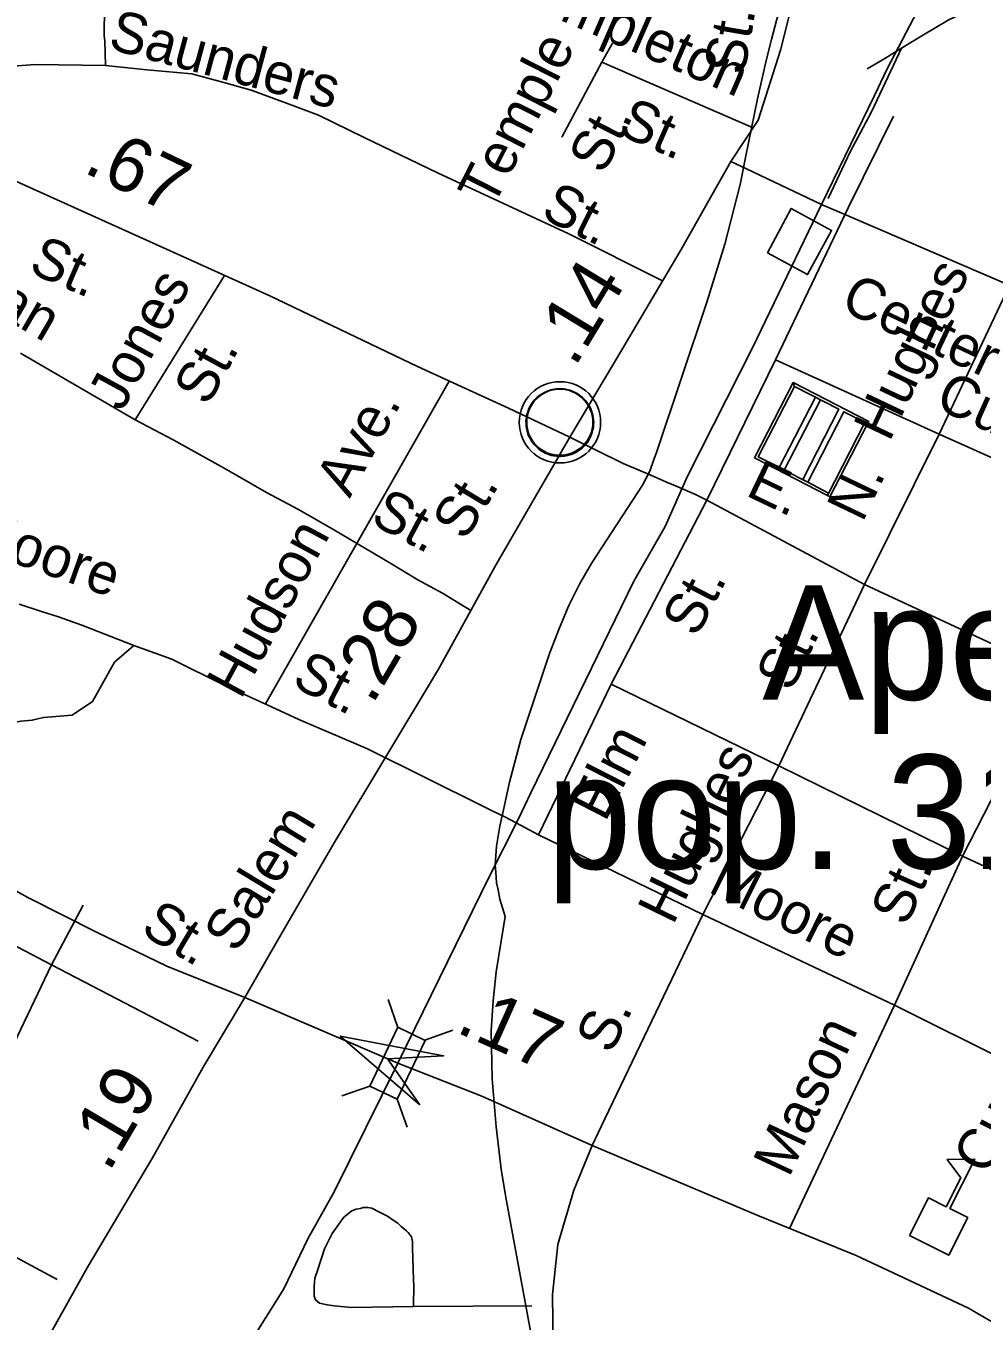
# Model space of a CAD drawing. Extents: x 2001466 to 2224147, y 644118 to 847247.
# Drawn here: x 2042780 to 2044998, y 718869 to 721875 of the extents above; entities that cross this region are included whole.
import ezdxf

# ---------------------------------------------------------------- set-up
doc = ezdxf.new("R2010")
doc.units = 0
for name, color, linetype in [('Exist Civil Correctional or Penal Institution CELL', 7, 'Continuous'), ('Exist Civil Demographics City Label', 7, 'Continuous'), ('Exist Civil Demographics Community CELL', 7, 'Continuous'), ('Exist Cultural Educational Facility Elementary CELL', 7, 'Continuous'), ('Exist Hydrographic Misc Water Feature', 7, 'Continuous'), ('Exist Railroad Mainline', 7, 'Continuous'), ('Exist Railroad Siding', 7, 'Continuous'), ('Exist Railroad Station CELL', 7, 'Continuous'), ('Exist Road Non-System Type 51', 7, 'Continuous'), ('Exist Road Non-System Type 51 Label', 7, 'Continuous'), ('Exist Road Primary NC Attributed', 7, 'Continuous'), ('Exist Road Primary NC Label', 7, 'Continuous'), ('Exist Road Primary NC Service Mileage Hundredths English Label', 7, 'Continuous'), ('Exist Road Primary US Structure RailRoad Attributed CELL', 7, 'Continuous'), ('Exist Road Secondary Mileage Hundredths English Label', 7, 'Continuous'), ('Exist Road Secondary Structure Standard Bridge CELL', 7, 'Continuous'), ('Exist Road Secondary Type 51 Attributed', 7, 'Continuous'), ('Exist Road Secondary Type 51 Label', 7, 'Continuous')]:
    doc.layers.add(name, color=color, linetype=linetype)

msp = doc.modelspace()

# ---------------------------------------------------------------- linework, layer by layer
at = {"layer": 'Exist Civil Correctional or Penal Institution CELL'}
msp.add_lwpolyline([(2044645.2, 720781.9), (2044639.3, 720785), (2044726.4, 720954.2), (2044677.8, 720979.3), (2044593.7, 720815.9), (2044539.3, 720843.9), (2044623.4, 721007.3), (2044611.7, 721013.3), (2044527.6, 720849.9), (2044479, 720875), (2044563.1, 721038.3), (2044560.2, 721047.2), (2044470, 720872.1), (2044639.3, 720785), (2044642.3, 720790.8), (2044593.7, 720815.9), (2044582.1, 720821.9), (2044666.2, 720985.3), (2044563.1, 721038.3), (2044560.2, 721047.2), (2044735.4, 720957.1), (2044732.3, 720951.2)], close=True, dxfattribs=at)
at = {"layer": 'Exist Civil Demographics Community CELL'}
msp.add_lwpolyline([(2043941.4, 720967.2), (2043942.4, 720972.8), (2043944.2, 720979.4), (2043947.1, 720986.6), (2043950, 720992.3), (2043953.3, 720998.1), (2043957.1, 721003.2), (2043961.1, 721007.6), (2043965.7, 721012.2), (2043971.2, 721016.8), (2043976.6, 721020.4), (2043981.5, 721023.3), (2043986.6, 721025.7), (2043992, 721028), (2043997.6, 721029.9), (2044002, 721031), (2044006.8, 721031.7), (2044010.9, 721032.5), (2044017.3, 721032.7), (2044021.7, 721032.6), (2044027.4, 721032.4), (2044032.3, 721031.6), (2044037.2, 721030.6), (2044042.2, 721029.2), (2044047.4, 721027.3), (2044054, 721024.4), (2044060.3, 721020.9), (2044065.4, 721017.3), (2044070.5, 721013.3), (2044073.8, 721010.2), (2044078, 721005.8), (2044081.8, 721001.1), (2044084.9, 720996.5), (2044088, 720991.5), (2044090.5, 720986.3), (2044092.5, 720981.3), (2044094.1, 720976.3), (2044095.4, 720971.7), (2044096.5, 720965.7), (2044097.1, 720961), (2044097.4, 720955), (2044097.2, 720949.2), (2044096.6, 720943.5), (2044095.7, 720938), (2044094, 720931.9), (2044092.1, 720926), (2044089.8, 720921), (2044086.7, 720915), (2044083.4, 720909.6), (2044080, 720904.9), (2044075.7, 720900.2), (2044070.4, 720895.2), (2044065.4, 720891.1), (2044060.4, 720887.7), (2044056.1, 720885.2), (2044049.3, 720881.9), (2044042.1, 720879.2), (2044036.2, 720877.8), (2044029.6, 720876.5), (2044025.1, 720876), (2044020.7, 720875.7), (2044015.1, 720875.7), (2044010.8, 720876.1), (2044005.2, 720876.9), (2043999.2, 720878.2), (2043994.6, 720879.5), (2043989.5, 720881.4), (2043984.9, 720883.3), (2043981, 720885.6), (2043974.2, 720889.7), (2043968.6, 720893.9), (2043963.7, 720898.4), (2043959.2, 720903.3), (2043956, 720907.2), (2043953.1, 720911.4), (2043949, 720918.5), (2043947.2, 720922.1), (2043945.5, 720926.1), (2043942.9, 720934.3), (2043941.4, 720941.3), (2043940.7, 720946.5), (2043940.4, 720952.8), (2043940.3, 720957.5), (2043940.9, 720964)], close=True, dxfattribs=at)
for centre, radius in [((2044019, 720954.8), 94.3), ((2044018.7, 720955.1), 76.7)]:
    msp.add_circle(centre, radius, dxfattribs=at)
at = {"layer": 'Exist Cultural Educational Facility Elementary CELL'}
msp.add_lwpolyline([(2044830.1, 719067.7), (2044873.9, 719155.3), (2044915, 719134.7), (2044948.6, 719201.9), (2044917.4, 719244.6), (2044981.1, 719245.3), (2044923.6, 719130.4), (2044964.8, 719109.8), (2044921, 719022.2)], close=True, dxfattribs=at)
at = {"layer": 'Exist Hydrographic Misc Water Feature'}
for p, q in [((2044449.7, 721569.5), (2044436.9, 721506.3)), ((2043862, 719431.7), (2043871, 719319.9))]:
    msp.add_line(p, q, dxfattribs=at)
for points in [[(2044549.9, 721987.8), (2044521, 721887.2), (2044509.7, 721843.3)], [(2044549.9, 721987.8), (2044521, 721887.2), (2044509.7, 721843.3)], [(2044509.7, 721843.3), (2044498, 721797.5), (2044476.9, 721705.7), (2044449.7, 721569.5)], [(2044509.7, 721843.3), (2044498, 721797.5), (2044476.9, 721705.7), (2044449.7, 721569.5)], [(2044436.9, 721506.3), (2044401.3, 721368.3), (2044360, 721233.7)], [(2044436.9, 721506.3), (2044401.3, 721368.3), (2044360, 721233.7)], [(2044360, 721233.7), (2044243, 720885), (2044236.8, 720868.4)], [(2044360, 721233.7), (2044243, 720885), (2044236.8, 720868.4)], [(2044236.8, 720868.4), (2044227.2, 720841.8), (2044210.2, 720808.7), (2044093.1, 720628.9), (2044079.1, 720604.5)], [(2044236.8, 720868.4), (2044227.2, 720841.8), (2044210.2, 720808.7), (2044093.1, 720628.9), (2044079.1, 720604.5)], [(2044079.1, 720604.5), (2044064.8, 720579.6), (2044040, 720530.2)], [(2044079.1, 720604.5), (2044064.8, 720579.6), (2044040, 720530.2)], [(2044040, 720530.2), (2044018.2, 720478), (2043995.1, 720418.4)], [(2044040, 720530.2), (2044018.2, 720478), (2043995.1, 720418.4)], [(2043995.1, 720418.4), (2043928.2, 720218.6), (2043902, 720120.2)], [(2043995.1, 720418.4), (2043928.2, 720218.6), (2043902, 720120.2)], [(2043902, 720120.2), (2043890.1, 720066.2), (2043887.8, 720055.5)], [(2043902, 720120.2), (2043890.1, 720066.2), (2043887.8, 720055.5)], [(2043887.8, 720055.5), (2043880, 720017.7), (2043872, 719971.2), (2043868.9, 719927.6), (2043870.2, 719911.2)], [(2043887.8, 720055.5), (2043880, 720017.7), (2043872, 719971.2), (2043868.9, 719927.6), (2043870.2, 719911.2)], [(2043870.2, 719911.2), (2043872, 719886.3), (2043875.5, 719869.9)], [(2043870.2, 719911.2), (2043872, 719886.3), (2043875.5, 719869.9)], [(2043875.5, 719869.9), (2043880, 719848.7), (2043892.1, 719808.3)], [(2043875.5, 719869.9), (2043880, 719848.7), (2043892.1, 719808.3)], [(2043892.1, 719808.3), (2043871, 719679.8), (2043864, 719612.8), (2043859.9, 719542.6), (2043862, 719431.7)], [(2043892.1, 719808.3), (2043871, 719679.8), (2043864, 719612.8), (2043859.9, 719542.6), (2043862, 719431.7)], [(2043871, 719319.9), (2043882.9, 719222), (2043888.8, 719184.2)], [(2043871, 719319.9), (2043882.9, 719222), (2043888.8, 719184.2)], [(2043888.8, 719184.2), (2043894, 719152.7), (2043948.9, 718854.7), (2043969.8, 718733), (2043982.7, 718645.7)], [(2043888.8, 719184.2), (2043894, 719152.7), (2043948.9, 718854.7), (2043969.8, 718733), (2043982.7, 718645.7)]]:
    msp.add_lwpolyline(points, dxfattribs=at)
at = {"layer": 'Exist Railroad Mainline'}
for p, q in [((2044778.1, 721775.3), (2044993.5, 722187.3)), ((2044772.3, 721799.4), (2044732, 721774.9)), ((2044811.4, 721823.2), (2044772.3, 721799.4)), ((2043495.3, 719169.5), (2043643.4, 719468.2))]:
    msp.add_line(p, q, dxfattribs=at)
for points in [[(2045354.7, 721928), (2045166.7, 721933.3), (2045053.4, 721933.3), (2044989.1, 721921.4), (2044919.7, 721887.6), (2044858.8, 721852), (2044811.4, 721823.2)], [(2044625.6, 721460), (2044747.6, 721711.9), (2044778.1, 721775.3)], [(2043643.4, 719468.2), (2043855, 719900), (2043922.1, 720033.3), (2043951.9, 720095.2), (2044190.1, 720586.5), (2044263.3, 720713.3), (2044314.6, 720830.3), (2044465.9, 721127.7), (2044625.6, 721460)], [(2042813.1, 718260.9), (2042953.4, 718392.1), (2043032.1, 718479), (2043071.9, 718522.2), (2043118.3, 718575.9), (2043240.6, 718738), (2043315.8, 718844.6), (2043378.8, 718944), (2043434.6, 719060.4), (2043495.3, 719169.5)]]:
    msp.add_lwpolyline(points, dxfattribs=at)
at = {"layer": 'Exist Railroad Siding'}
msp.add_lwpolyline([(2044641, 721473.9), (2044692.5, 721582.7), (2044722.3, 721638.7), (2044742.3, 721676.7), (2044811.4, 721823.2)], dxfattribs=at)
at = {"layer": 'Exist Railroad Station CELL'}
msp.add_lwpolyline([(2044500.1, 721348.4), (2044555.6, 721451), (2044649.2, 721400.3), (2044593.6, 721297.8)], close=True, dxfattribs=at)
at = {"layer": 'Exist Road Non-System Type 51'}
for p, q in [((2044687.3, 721452.8), (2044792.4, 721665.1)), ((2044519.1, 721100), (2044687.3, 721452.8)), ((2043033.7, 720960.5), (2043241.1, 721295.9)), ((2044898.5, 720927.3), (2045066.2, 721282.7)), ((2042768, 721115.5), (2043033.7, 720960.5)), ((2044359.6, 720773.9), (2044519.1, 721100)), ((2044519.1, 721100), (2044898.5, 720927.3)), ((2044725.6, 720578.2), (2044898.5, 720927.3)), ((2044898.5, 720927.3), (2045409.3, 720699.5)), ((2044218.9, 720836.6), (2044242.3, 720826.5)), ((2044242.3, 720826.5), (2044265.9, 720816.3)), ((2044265.9, 720816.3), (2044286.8, 720807.2)), ((2044286.8, 720807.2), (2044331.7, 720787.8)), ((2044138.2, 720347.5), (2044359.6, 720773.9)), ((2044331.7, 720787.8), (2044359.6, 720773.9)), ((2044359.6, 720773.9), (2044725.6, 720578.2)), ((2044526.5, 720158), (2044725.6, 720578.2)), ((2044725.6, 720578.2), (2045169, 720371.9)), ((2044953.1, 719948.3), (2045169, 720371.9)), ((2043969.5, 719997.7), (2044138.2, 720347.5)), ((2044138.2, 720347.5), (2044526.5, 720158)), ((2043572.4, 720197.3), (2043843.6, 720062.6)), ((2044350.6, 719812.6), (2044526.5, 720158)), ((2044526.5, 720158), (2044953.1, 719948.3)), ((2043843.6, 720062.6), (2043864.6, 720052.2)), ((2043864.6, 720052.2), (2043889.4, 720039.9)), ((2043889.4, 720039.9), (2043906, 720031.7)), ((2043906, 720031.7), (2043969.5, 719997.7)), ((2043969.5, 719997.7), (2044350.6, 719812.6)), ((2044795.3, 719602.2), (2044953.1, 719948.3)), ((2044953.1, 719948.3), (2045390.9, 719744.9)), ((2042573.8, 719835.4), (2042840, 719695.8)), ((2042840, 719695.8), (2042913.2, 719834.3)), ((2044123.1, 719339), (2044350.6, 719812.6)), ((2044350.6, 719812.6), (2044795.3, 719602.2)), ((2042631, 719260.2), (2042840, 719695.8)), ((2042840, 719695.8), (2043179.8, 719518.7)), ((2044551.8, 719084.2), (2044795.3, 719602.2)), ((2044795.3, 719602.2), (2045221.6, 719389.1)), ((2044093.7, 719276.9), (2044123.1, 719339)), ((2042557.7, 719124.3), (2042852.7, 718966.3)), ((2043679, 718903.3), (2043954.2, 718904.5))]:
    msp.add_line(p, q, dxfattribs=at)
for points in [[(2042965.1, 721782.7), (2042963.6, 721840.1), (2042962, 721851), (2042962, 721878.9), (2042963.6, 721905.3), (2042966.7, 721955.1)], [(2044116.6, 721790.3), (2044141.1, 721834.5)], [(2042316.3, 721721), (2042545.3, 721760.3), (2042699.1, 721777.3), (2042801.7, 721785), (2042965.1, 721782.7)], [(2042965.1, 721782.7), (2043061.1, 721773), (2043165.1, 721763.1), (2043239.1, 721743.2), (2043303.2, 721725.2), (2043385.2, 721695.4), (2043459.2, 721667.5), (2043565.1, 721615.5), (2043735.3, 721533.8), (2044039.4, 721392.2), (2044257.2, 721283.1)], [(2044023.5, 721616.2), (2044116.6, 721790.3)], [(2044116.6, 721790.3), (2044467.1, 721637.8)], [(2043335.8, 720301.7), (2043762.1, 721050.6)], [(2043033.7, 720960.5), (2043122.3, 720913.9), (2043240.3, 720848.1), (2043338.4, 720792.1), (2043412.4, 720752.2), (2043496.4, 720704.5), (2043622.9, 720629.7), (2043689.2, 720589.2), (2043747, 720558.4), (2043812.2, 720518.5)], [(2044042.2, 720920.7), (2044165.6, 720859.6), (2044218.9, 720836.6)], [(2042765.1, 720533.2), (2042816.7, 720516), (2042856, 720503.7), (2042910.1, 720484.1), (2043030.5, 720437.4)], [(2042821.3, 720269.6), (2042888, 720275.1), (2042934.6, 720307.1), (2042986.2, 720398), (2043030.5, 720437.4)], [(2043030.5, 720437.4), (2043118.9, 720405.4), (2043241.7, 720343.9), (2043359.7, 720289.9), (2043413.7, 720265.3), (2043572.4, 720197.3)], [(2042598.1, 720248.1), (2042642.3, 720243.1), (2042706.2, 720250.5), (2042769.3, 720261.5), (2042795.2, 720263.5), (2042821.3, 720269.6)], [(2043679, 718903.3), (2043535, 718901), (2043495.6, 718905), (2043479.1, 718907), (2043461, 718910.9), (2043457, 718914.8), (2043452.1, 718919.1), (2043449.1, 718927), (2043449.1, 718937), (2043449, 718950.8), (2043450.9, 718968.9), (2043456.9, 718986.8), (2043472.9, 719036.9), (2043490.9, 719072.9), (2043518, 719110.8), (2043536.7, 719125), (2043546.6, 719129), (2043556.7, 719131), (2043562.7, 719133.1), (2043572.7, 719133.1), (2043582.7, 719131.1), (2043598.7, 719123.1), (2043618.7, 719113.1), (2043629.9, 719105.3), (2043642.8, 719097), (2043650.8, 719089.1), (2043662.8, 719079.2), (2043666.7, 719075.1), (2043674.7, 719065.2), (2043676.9, 719053.1), (2043676.8, 719039.1), (2043678.8, 718991.3), (2043679.4, 718963.3), (2043680.4, 718953.5), (2043679, 718903.3)]]:
    msp.add_lwpolyline(points, dxfattribs=at)
at = {"layer": 'Exist Road Primary NC Attributed'}
for points in [[(2043288.4, 719620.1), (2043107, 719692.8), (2042945.8, 719771), (2042784.7, 719852.4), (2042620.4, 719943.4), (2042459.2, 720056), (2042307.7, 720163.8), (2042117.4, 720314.6), (2042010.5, 720423.2), (2041887.7, 720549.3), (2041733.7, 720732.9), (2041588.9, 720924.5), (2041470.9, 721108.1), (2041348, 721346), (2041227.2, 721631.7), (2041105.9, 721929.5), (2041013.8, 722137), (2040950, 722311), (2040853.5, 722552.9), (2040771.7, 722720.5)], [(2043643.4, 719468.2), (2043288.4, 719620.1)], [(2044093.7, 719276.9), (2043838, 719391), (2043643.4, 719468.2)], [(2047126.5, 715542.4), (2047053.5, 715721.6), (2046951.1, 715977.7), (2046795.5, 716313), (2046688.2, 716554.1), (2046539.1, 716890.1), (2046430.2, 717125.6), (2046344, 717325.2), (2046246.7, 717532.7), (2046182.9, 717674), (2046063.6, 717877.6), (2045972.7, 718011.7), (2045840.7, 718187.3), (2045748.1, 718291.9), (2045593.8, 718450.7), (2045472.5, 718559.3), (2045367.2, 718647.1), (2045249.2, 718728.5), (2045126.3, 718806.7), (2044966.8, 718899.3), (2044706.3, 719021.5), (2044478.2, 719114.1), (2044093.7, 719276.9)]]:
    msp.add_lwpolyline(points, dxfattribs=at)
at = {"layer": 'Exist Road Primary US Structure RailRoad Attributed CELL'}
msp.add_lwpolyline([(2043694.1, 719371.5), (2043509.5, 719530.7), (2043749, 719485.1), (2043619.3, 719477.7)], close=True, dxfattribs=at)
at = {"layer": 'Exist Road Secondary Structure Standard Bridge CELL'}
for p, q in [((2043643.3, 719551), (2043620.3, 719616)), ((2043705.6, 719521.2), (2043770.6, 719544.2)), ((2043512.8, 719391.8), (2043577.9, 719414.8)), ((2043664.6, 719319.3), (2043641.6, 719384.3))]:
    msp.add_line(p, q, dxfattribs=at)
msp.add_lwpolyline([(2043577.9, 719414.8), (2043643, 719551.1), (2043706.7, 719520.7), (2043641.6, 719384.3)], close=True, dxfattribs=at)
at = {"layer": 'Exist Road Secondary Type 51 Attributed'}
for points in [[(2043978.2, 726908.5), (2044013.6, 726763.6), (2044102.1, 726523.7), (2044209.1, 726240.3), (2044335.4, 725887.6), (2044417.1, 725660.6), (2044536.2, 725343.3), (2044710.8, 724858.7), (2044789.6, 724646.1), (2044834.7, 724473.8), (2044878.9, 724248.4), (2044899.8, 724035.8), (2044896.6, 723887.7), (2044878.1, 723626.8), (2044844.3, 723145.3), (2044821.8, 722881.2), (2044799.3, 722705.7), (2044772.7, 722567.2), (2044722.8, 722404.6), (2044627.9, 722153.4), (2044575.6, 721997.2), (2044530.5, 721818.4), (2044479.1, 721655.8), (2044415.5, 721560)], [(2041084.6, 722668.7), (2041078.9, 722630.8), (2041090.2, 722547.9), (2041124.8, 722486.7), (2041168.7, 722430.3), (2041282.9, 722327.3), (2041389.9, 722244.4), (2041581, 722100.2), (2041740.3, 721999.6), (2041926.2, 721903), (2042148.2, 721798.3), (2042333.7, 721713), (2042498.6, 721635.7), (2042750.4, 721517.3), (2043043.3, 721385.3), (2043346.2, 721248.4), (2043689, 721084.2), (2043899.4, 720987.5), (2044042.2, 720920.7)], [(2044415.5, 721560), (2044300, 721355.5), (2044164.9, 721126.8), (2044042.2, 720920.7)], [(2044451.4, 721542.9), (2044415.5, 721560)], [(2044625.6, 721460), (2044451.4, 721542.9)], [(2047153.2, 720383.5), (2047117.2, 720391.7), (2046930.6, 720462.6), (2046663.5, 720575.3), (2046221.8, 720773.4), (2045570.9, 721043.9), (2045321.8, 721160.6), (2044688.8, 721433.3), (2044625.6, 721460)], [(2044042.2, 720920.7), (2043870.8, 720625.2), (2043737.2, 720382.1), (2043495.1, 719979.5), (2043363.1, 719750.9), (2043288.4, 719620.1)], [(2043288.4, 719620.1), (2043191.3, 719458.4), (2043073.7, 719248.4), (2042922.1, 718993), (2042808.8, 718789.4)], [(2044201.4, 718040.8), (2044111.2, 718364.9), (2044025.1, 718693.8), (2044003.1, 718808), (2044001.5, 718930.9), (2044014.3, 719047.5), (2044051, 719173.6), (2044093.7, 719276.9)]]:
    msp.add_lwpolyline(points, dxfattribs=at)

# ---------------------------------------------------------------- texts
at = {"layer": 'Exist Civil Demographics City Label'}
for s, p in [('Apex', (2044488.5, 720311.3)), ('pop. 31,257', (2043988.2, 719918.6))]:
    msp.add_text(s, height=265, dxfattribs=at).set_placement(p)
at = {"layer": 'Exist Road Non-System Type 51 Label'}
for s, rotation, p in [('Templeton', 336.4259, (2043879.9, 721948.9)), ('Saunders', 344.9415, (2042968.2, 721822.6)), ('Temple', 62.9788, (2043863.6, 721450.6)), ('St.', 336.4259, (2044150, 721624.6)), ('St.', 62.9788, (2044119.8, 721527.3)), (' St.', 333.3882, (2043940, 721447.7)), ('Holleman', 329.6686, (2042360.5, 721411)), ('Hughes', 64.6282, (2044783.1, 720907.1)), ('Jones', 61.4857, (2043003.3, 720977.4)), (' St.', 61.4857, (2043185.3, 720958.9)), ('Culvert', 335.7202, (2044885.6, 720989.7)), ('Ave.', 61.5888, (2043531.4, 720776.9)), ('E. ', 334.3427, (2044447, 720786.5)), ('N. ', 64.3408, (2044720.6, 720720.4)), (' St.', 331.8993, (2043544.9, 720738.9)), ('Moore', 340.3988, (2042639.2, 720668.7)), ('Hudson', 61.5888, (2043278.7, 720309.7)), ('St.', 62.6333, (2044336.2, 720453.3)), (' St.', 64.4213, (2044540.4, 720295)), (' St.', 332.5854, (2043362.3, 720361.7)), ('Elm', 62.8953, (2044124, 720025.3)), ('Hughes', 64.0435, (2044281.4, 719786)), ('Moore', 333.5066, (2044359.6, 719866.7)), (' St.', 65.8224, (2044808.3, 719750.5)), ('Cunningham', 62.8953, (2045011.7, 719205.2)), ('S. ', 64.9058, (2044138.4, 719486.2)), ('Mason', 64.9745, (2044550.2, 719200.3))]:
    msp.add_text(s, height=95, rotation=rotation, dxfattribs=at).set_placement(p)
at = {"layer": 'Exist Road Primary NC Label'}
msp.add_text('St.', height=95, rotation=329.1865, dxfattribs=at).set_placement((2043043.3, 719770.3))
at = {"layer": 'Exist Road Primary NC Service Mileage Hundredths English Label'}
msp.add_text('.17', height=125, rotation=335.94, dxfattribs=at).set_placement((2043774.6, 719541.4))
at = {"layer": 'Exist Road Secondary Mileage Hundredths English Label'}
for s, rotation, p in [('.67', 334.329, (2042910.4, 721536.7)), ('.14', 58.6927, (2044053.3, 721080.5)), ('.28', 59.5068, (2043583.7, 720297.1)), ('.19', 59.3671, (2042972.5, 719212.5))]:
    msp.add_text(s, height=125, rotation=rotation, dxfattribs=at).set_placement(p)
at = {"layer": 'Exist Road Secondary Type 51 Label'}
for s, rotation, p in [('St.', 80.1527, (2044446.4, 721758.2)), ('St.', 336.5853, (2042783.4, 721304.4)), ('Center', 334.7117, (2044665.9, 721217.8)), (' St.', 58.9143, (2043781.2, 720647)), ('Salem', 58.7641, (2043269.3, 719720.5))]:
    msp.add_text(s, height=95, rotation=rotation, dxfattribs=at).set_placement(p)

doc.saveas('drawing.dxf')
